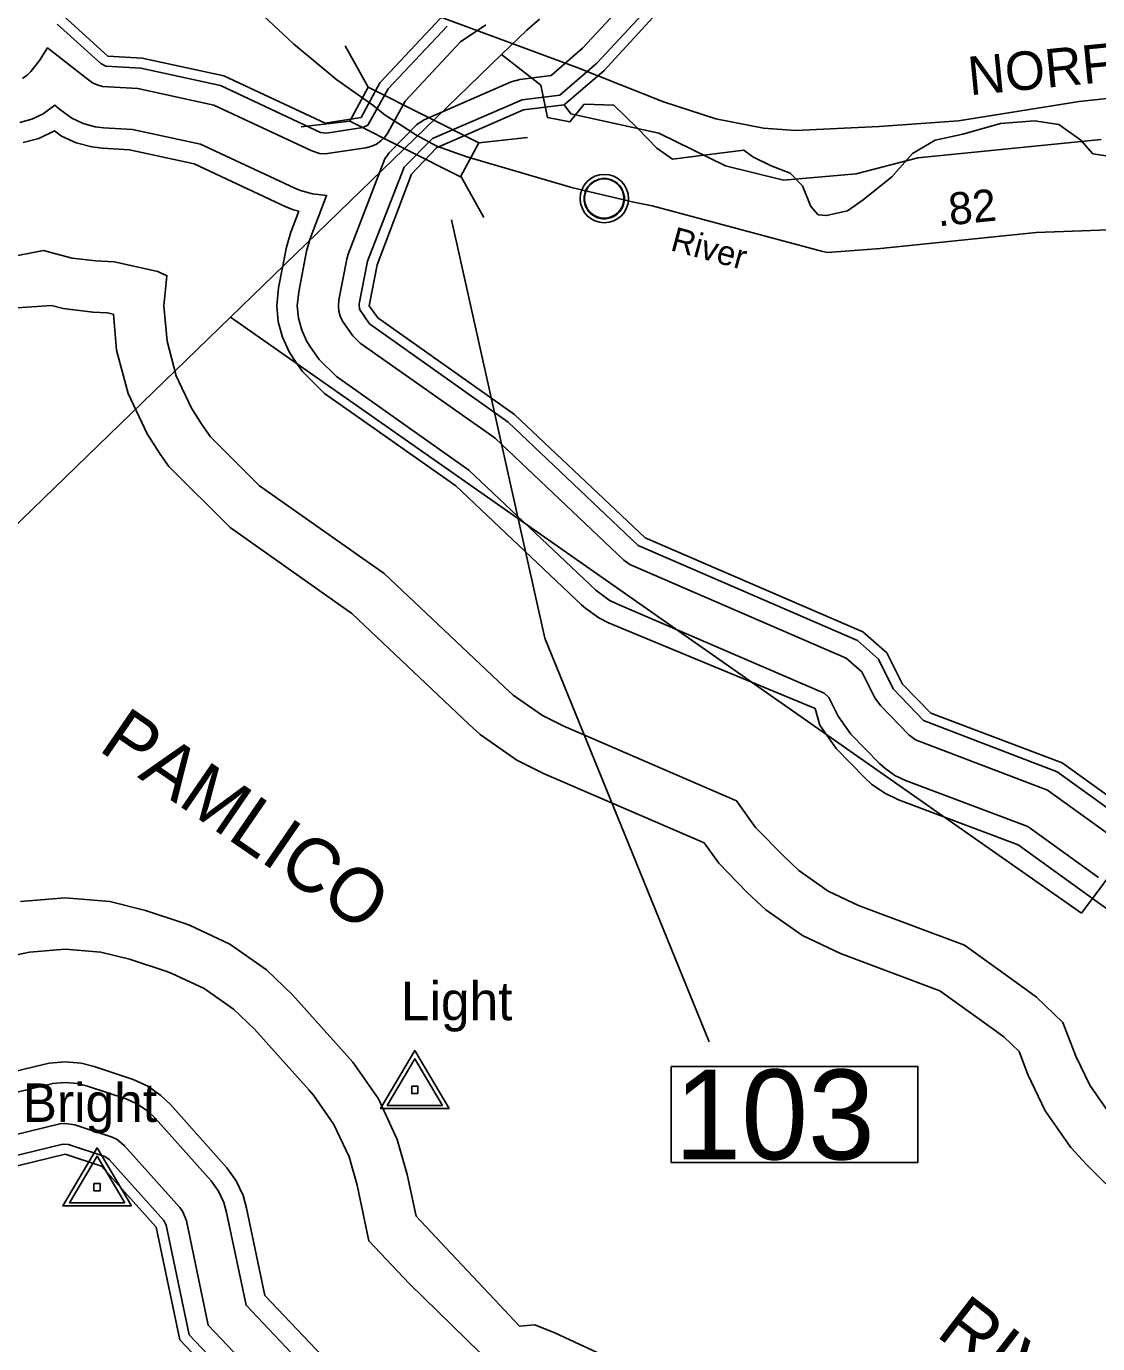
# Model space of a CAD drawing. Extents: x 2532689 to 2764727, y 536648 to 732970.
# Drawn here: x 2581912 to 2586089, y 650929 to 656065 of the extents above; entities that cross this region are included whole.
import ezdxf

# ---------------------------------------------------------------- set-up
doc = ezdxf.new("R2010")
doc.units = 0
for name, color, linetype in [('Exist Boundary Political City Limit New', 7, 'Continuous'), ('Exist Civil Demographics Community CELL', 7, 'Continuous'), ('Exist Hydrographic Buffer Line', 7, 'Continuous'), ('Exist Hydrographic Creek Single Shore', 7, 'Continuous'), ('Exist Hydrographic Creek Single Shore Label', 7, 'Continuous'), ('Exist Hydrographic River Shore', 7, 'Continuous'), ('Exist Hydrographic River Shore Label', 7, 'Continuous'), ('Exist Railroad Mainline', 7, 'Continuous'), ('Exist Railroad Mainline Label', 7, 'Continuous'), ('Exist Road Primary NC Attributed', 7, 'Continuous'), ('Exist Road Primary NC Label', 7, 'Continuous'), ('Exist Road Primary NC Mileage Hundredths English Label', 7, 'Continuous'), ('Exist Road Primary NC Structure Standard Bridge CELL', 7, 'Continuous'), ('Exist Road Primary NC Structure Standard Bridge Number Label', 7, 'Continuous'), ('Exist Survey Geodetic Marker CELL', 7, 'Continuous'), ('Exist Survey Geodetic Marker Label', 7, 'Continuous'), ('Map Preparation Boundary City Limit Buffer Line', 7, 'Continuous')]:
    doc.layers.add(name, color=color, linetype=linetype)

msp = doc.modelspace()

# ---------------------------------------------------------------- linework, layer by layer
at = {"layer": 'Exist Boundary Political City Limit New'}
for p, q in [((2583764, 655954.7), (2582707.5, 654930.7)), ((2583764, 655954.7), (2582707.5, 654930.7)), ((2582707.5, 654930.7), (2586026, 652607.4))]:
    msp.add_line(p, q, dxfattribs=at)
for points in [[(2583912, 656093.2), (2583862.8, 656050.3), (2583764, 655954.7)], [(2586181.2, 655551.3), (2586069.8, 655567.6), (2586023, 655620.9), (2585937.5, 655682.4), (2585842.2, 655697.1), (2585709.8, 655685.9), (2585562.8, 655644.1), (2585454.5, 655621.6), (2585367.2, 655569.9), (2585286.5, 655477.9), (2585174, 655388.3), (2585112.8, 655346.4), (2585032, 655327.1), (2584999.5, 655330.3), (2584970.5, 655362.7), (2584938.2, 655443.5), (2584890, 655492.1), (2584815.8, 655521.2), (2584744.8, 655556.8), (2584709.2, 655582.8), (2584563.8, 655563.5), (2584431.2, 655547.5), (2584370, 655589.6), (2584295.8, 655667.2), (2584202.2, 655757.8), (2584086, 655761.1), (2584031, 655693.3), (2583943.8, 655709.6), (2583918, 655835.7), (2583764, 655954.7)], [(2582707.5, 654930.7), (2580345.2, 652641.2), (2580275, 652586.1), (2580223, 652548.6), (2580213, 652558.9), (2580202, 652568)], [(2586026, 652607.4), (2587434.8, 654493.5)]]:
    msp.add_lwpolyline(points, dxfattribs=at)
at = {"layer": 'Exist Civil Demographics Community CELL'}
msp.add_lwpolyline([(2584087.6, 655406), (2584088.6, 655411.6), (2584090.4, 655418.2), (2584093.3, 655425.4), (2584096.2, 655431.1), (2584099.6, 655436.9), (2584103.3, 655442), (2584107.3, 655446.4), (2584111.9, 655451), (2584117.4, 655455.6), (2584122.8, 655459.2), (2584127.7, 655462.1), (2584132.8, 655464.5), (2584138.2, 655466.8), (2584143.9, 655468.7), (2584148.2, 655469.8), (2584153, 655470.5), (2584157.2, 655471.3), (2584163.5, 655471.5), (2584168, 655471.4), (2584173.6, 655471.2), (2584178.5, 655470.4), (2584183.4, 655469.4), (2584188.4, 655468), (2584193.6, 655466.1), (2584200.3, 655463.2), (2584206.5, 655459.7), (2584211.6, 655456.1), (2584216.7, 655452.1), (2584220.1, 655449), (2584224.2, 655444.6), (2584228, 655439.9), (2584231.1, 655435.3), (2584234.3, 655430.3), (2584236.7, 655425.1), (2584238.7, 655420.1), (2584240.3, 655415.1), (2584241.6, 655410.5), (2584242.7, 655404.5), (2584243.3, 655399.8), (2584243.6, 655393.8), (2584243.4, 655388), (2584242.8, 655382.3), (2584241.9, 655376.8), (2584240.2, 655370.7), (2584238.3, 655364.8), (2584236.1, 655359.8), (2584232.9, 655353.8), (2584229.6, 655348.4), (2584226.2, 655343.7), (2584221.9, 655339), (2584216.6, 655334), (2584211.6, 655329.9), (2584206.6, 655326.5), (2584202.3, 655324), (2584195.5, 655320.7), (2584188.3, 655318), (2584182.4, 655316.6), (2584175.8, 655315.3), (2584171.4, 655314.8), (2584166.9, 655314.5), (2584161.3, 655314.5), (2584157, 655314.9), (2584151.4, 655315.7), (2584145.4, 655317), (2584140.9, 655318.3), (2584135.7, 655320.2), (2584131.1, 655322.1), (2584127.2, 655324.4), (2584120.4, 655328.5), (2584114.8, 655332.7), (2584109.9, 655337.2), (2584105.4, 655342.1), (2584102.2, 655346), (2584099.3, 655350.2), (2584095.2, 655357.3), (2584093.4, 655360.9), (2584091.7, 655364.9), (2584089.1, 655373.1), (2584087.6, 655380.1), (2584086.9, 655385.3), (2584086.6, 655391.6), (2584086.5, 655396.3), (2584087.1, 655402.8)], close=True, dxfattribs=at)
for centre, radius in [((2584165.2, 655393.6), 94.3), ((2584164.9, 655393.9), 76.7)]:
    msp.add_circle(centre, radius, dxfattribs=at)
at = {"layer": 'Exist Hydrographic Buffer Line'}
for points in [[(2584280, 656195.8), (2584080.7, 655979.4), (2583957.5, 655873.2), (2583835.5, 655858.2), (2583802.2, 655849), (2583463.3, 655700.7), (2583434, 655682.7), (2583326.5, 655571.3), (2583309.3, 655548.3), (2583167, 655177.4), (2583161.5, 655157.8), (2583130.5, 654999), (2583128.2, 654976), (2583130.1, 654955.2), (2583135.6, 654935), (2583144.2, 654916), (2583184.6, 654858.6), (2583213.1, 654830.1), (2583739.1, 654459.4), (2584241.9, 653983.6), (2584264.4, 653966.8), (2585108.4, 653601.9), (2585169.5, 653548.3), (2585219.8, 653447.1), (2585241.3, 653416.9), (2585352.4, 653303.1), (2585378.3, 653283), (2585893.2, 653087.7), (2586185.4, 652877)], [(2584346.5, 656148.2), (2584136.5, 655921.8), (2583991.3, 655796.8), (2583845.3, 655778.8), (2583495.3, 655627.4), (2583384.4, 655516), (2583241.8, 655149), (2583209, 654983.7), (2583210.9, 654962.3), (2583249.8, 654905), (2583789.7, 654521.4), (2584296.8, 654041.7), (2585151.7, 653670.3), (2585234.1, 653598.1), (2585291.5, 653482.8), (2585409.7, 653359), (2585931.3, 653158.8), (2586232.1, 652941.8)], [(2581897.3, 655862.3), (2581914.5, 655874.3), (2581929.3, 655889.1), (2581963.5, 655931.5), (2581994.9, 655981.1), (2582148.7, 655860.3), (2582169.2, 655845.4), (2582188.3, 655836.5), (2582208.6, 655831.1), (2582347, 655822.3), (2582642.7, 655757.9), (2583025.5, 655579.3), (2583055.4, 655569.9), (2583076.4, 655568.1), (2583235.9, 655591.6), (2583258.2, 655597.4), (2583277.3, 655606.3), (2583294.5, 655618.3), (2583309.3, 655633.1), (2583321.2, 655650.2), (2583388.2, 655773.7), (2583604.6, 656005.1), (2583703, 656071.3)], [(2582032.4, 656073.7), (2582202.4, 655919.6), (2582222.3, 655909.9), (2582357.9, 655901.8), (2582668.5, 655834.2), (2583059.3, 655651.8), (2583082.5, 655648.6), (2583223.6, 655670.7), (2583243.1, 655679.6), (2583323, 655820.9), (2583552.3, 656066.3)], [(2581885.8, 655690.5), (2581933, 655703.1), (2581977.3, 655723.7), (2582023.4, 655757.9), (2582041.3, 655741.8), (2582089.2, 655706.8), (2582133.5, 655686.1), (2582180.7, 655673.5), (2582213.1, 655669.7), (2582325.3, 655663.3), (2582591.2, 655605.4), (2582958, 655434.3), (2582980.6, 655424.9), (2583027.8, 655412.3), (2583082.5, 655405.7), (2583017.5, 655234.1), (2583004.6, 655188.5), (2582973.6, 655029.7), (2582968.3, 654976), (2582972.6, 654927.4), (2582985.3, 654880.3), (2583005.8, 654836), (2583020, 654813.9), (2583054, 654766), (2583121.1, 654699.3), (2583637.6, 654335.2), (2584131.8, 653867.4), (2584184.3, 653828.3), (2584213.4, 653813.6), (2585021.9, 653465)], [(2581899.8, 655611.7), (2581960.5, 655627.9), (2582021.8, 655657.6), (2582049.3, 655637.5), (2582106.1, 655611), (2582166.8, 655594.8), (2582208.6, 655589.9), (2582314.2, 655583.8), (2582565.6, 655529.1), (2582924, 655361.8), (2582953.1, 655349.8), (2582973.6, 655344.3), (2582942.5, 655262.4), (2582926.1, 655203.8), (2582895.1, 655045), (2582888.3, 654976), (2582893.9, 654913.5)], [(2581852.2, 655166.3), (2581957.8, 655186.8), (2581979.7, 655191.1), (2582001.7, 655185.1), (2582090.3, 655161.4), (2582183, 655150.6), (2582254.5, 655146.4), (2582424.1, 655109.6), (2582459.6, 655093), (2582448.3, 654976), (2582460.6, 654837.1), (2582496.5, 654702.4), (2582555.5, 654576), (2582596.1, 654512.8), (2582630, 654464.9), (2582821.3, 654274.2), (2583307.3, 653931.8), (2583774.4, 653489.7), (2583810, 653457.9), (2583924.3, 653378), (2584007.5, 653336.2), (2584681.1, 653045.6), (2584754.9, 652941.9), (2584865.9, 652828.2), (2584924.1, 652774.1), (2585038.3, 652694.1), (2585156.6, 652638.2), (2585569, 652483.1), (2585788, 652325.3), (2585850.7, 652280), (2585953.2, 652181.4), (2586003.5, 652050.6), (2586057.6, 651937), (2586137.6, 651822.7)], [(2581856.1, 654966.4), (2582009.7, 654976.7), (2582055.6, 654964.4), (2582171.5, 654951), (2582227.2, 654947.7), (2582251.2, 654942.5), (2582263.5, 654802.4), (2582308.4, 654634), (2582382.3, 654476), (2582433.1, 654397), (2582466.9, 654349.1), (2582706.2, 654110.8), (2583180.3, 653776.6), (2583637.2, 653344.4), (2583681.7, 653304.7)], [(2582893.9, 654913.5), (2582910.1, 654852.9), (2582936.5, 654796), (2582954.8, 654767.6), (2582988.8, 654719.7), (2583074.7, 654633.9), (2583586.7, 654273.1), (2584076.8, 653809.2), (2584092.8, 653795), (2584144.3, 653759), (2584181.8, 653740.2), (2584987.7, 653406.1), (2585005.1, 653340), (2585069.7, 653249.2), (2585180.6, 653135.5), (2585206.9, 653111.2), (2585258.3, 653075.2), (2585311.6, 653050), (2585778.5, 652874.2), (2586045.1, 652682.3), (2586133.1, 652618.7)], [(2585021.9, 653465), (2585040.4, 653448.8), (2585076.9, 653375.8), (2585126.9, 653305.1), (2585237.8, 653191.4), (2585258.3, 653172.4), (2585298.3, 653144.5), (2585339.9, 653124.9), (2585816.9, 652945.4), (2586091.9, 652747.1)], [(2583681.7, 653304.7), (2583824.4, 653204.7), (2583928.4, 653152.5), (2584554.8, 652882.3), (2584611.6, 652802.3), (2584722.5, 652688.6), (2584795.5, 652620.9), (2584938.4, 652520.9), (2585086.1, 652451), (2585473.6, 652305.2), (2585670.9, 652163.1), (2585722.4, 652125.9), (2585782.4, 652068.1), (2585816.7, 651979), (2585884.3, 651836.9), (2585984.4, 651694.1), (2586044.7, 651628.4), (2586120.6, 651552.7)], [(2584209.5, 650860.8), (2583974.7, 650970.1), (2583894.3, 651003.4), (2583835.1, 650997.2), (2583814.3, 651019.3), (2583758.4, 651079.1), (2583547.8, 651303.3), (2583431.1, 651426.6), (2583397.1, 651588.5), (2583358.1, 651725.5), (2583284.3, 651883.5), (2583184.4, 652026.4), (2583163.1, 652051), (2582950.1, 652288.7), (2582848.1, 652387.2), (2582705.4, 652487.2), (2582547.3, 652560.9), (2582518, 652571), (2582376.1, 652617.8), (2582237.1, 652652.7), (2582063.4, 652667.9), (2581889.5, 652652.7)], [(2583736.8, 650839.4), (2583405.3, 651163.2), (2583246.8, 651330.1), (2583201.4, 651547.5), (2583170.1, 651657.2), (2583111, 651783.5), (2583031, 651897.8), (2583014, 651917.5), (2582801.2, 652155.2), (2582719.6, 652234), (2582605.4, 652314), (2582478.8, 652372.9), (2582455.7, 652381), (2582313.6, 652427.8), (2582202.2, 652455.8), (2582063.4, 652467.9), (2581924.4, 652455.8), (2581874.6, 652445.3)], [(2583091.3, 650854.8), (2582841.8, 651117.8), (2582770.6, 651457.3), (2582756.7, 651506.7), (2582730, 651563.6), (2582694.1, 651614.9), (2582473.3, 651861.5), (2582436.8, 651896.9), (2582385.3, 651932.9), (2582328.5, 651959.5), (2582175.8, 652009.9), (2582125.7, 652022.4), (2582063.4, 652027.9), (2582000.9, 652022.4), (2581978.3, 652017.7), (2581645.3, 651936.9)], [(2583034.1, 650798.8), (2582768.2, 651079.2), (2582692.3, 651440.9), (2582681.4, 651479.3), (2582660.9, 651523.5), (2582632.8, 651563.6), (2582413.8, 651808), (2582385.3, 651835.7), (2582345.4, 651863.6), (2582301.1, 651884.3), (2582150.8, 651933.8), (2582111.8, 651943.7), (2582063.4, 651947.9), (2582014.8, 651943.7), (2581655.4, 651857)], [(2582920.1, 650686.6), (2582620.9, 651002), (2582535.8, 651408.1), (2582522.3, 651443.5), (2582510.4, 651460.7), (2582294.5, 651701.3), (2582265.4, 651725.1), (2582246.3, 651733.9), (2582100.9, 651781.9), (2582063.4, 651787.9), (2582042.5, 651786.1), (2581675.2, 651697.1)], [(2580878.8, 651627.3), (2581206.3, 651675.2), (2581469.6, 651614.8), (2581685.3, 651617.3), (2582053.8, 651706.8), (2582075.9, 651705.9), (2582217.8, 651659.2), (2582235, 651647.8), (2582448.1, 651410.2), (2582457.5, 651391.7), (2582547.1, 650963.4), (2582862.9, 650630.6)]]:
    msp.add_lwpolyline(points, dxfattribs=at)
at = {"layer": 'Exist Hydrographic Creek Single Shore'}
msp.add_lwpolyline([(2584008.3, 655758.6), (2584034.4, 655723.5), (2584377.2, 655648.8), (2584638.2, 655521.5), (2584864.4, 655465), (2585147.4, 655489.5), (2585387.3, 655551.8), (2586102.3, 655623.4)], dxfattribs=at)
at = {"layer": 'Exist Hydrographic River Shore'}
for points in [[(2584749.4, 657062.5), (2584659.4, 657012.8), (2584426.2, 656533.9), (2583991.3, 656191.3), (2583666.3, 656191.3), (2583526.2, 656097), (2583290.2, 655844.5), (2583217.2, 655710.2), (2583076.4, 655688.1), (2582681.2, 655872.4), (2582363.2, 655941.5), (2582229.3, 655949.3), (2582059.3, 656103.3), (2581879.3, 656831.3), (2581810.2, 656946.8), (2581607.2, 657486.8), (2580753.1, 658545.6), (2580669.3, 658607.8), (2580649.4, 658600.6)], [(2584008.3, 655758.6), (2584164.4, 655893), (2584368.4, 656114.6), (2584541.3, 656226.6), (2584671.3, 656363.3), (2584750.2, 656573.4), (2584754.3, 656829.5), (2584794.3, 656890.3), (2584792.2, 657005.1), (2584749.4, 657062.5)], [(2586255.7, 652974.3), (2585950.4, 653194.3), (2585438.4, 653386.9), (2585327.4, 653500.7), (2585266.3, 653623), (2585173.4, 653704.6), (2584324.3, 654070.8), (2583815.4, 654552.4), (2583282.2, 654928.2), (2583248.4, 654976), (2583279.4, 655134.8), (2583413.3, 655488.4), (2583511.3, 655590.8), (2583850.2, 655739.1), (2584008.3, 655758.6)], [(2583494.5, 650054.8), (2583241.4, 650202.2), (2582834.4, 650602.6), (2582510.4, 650944.1), (2582418.4, 651383.5), (2582205.3, 651621.2), (2582063.4, 651667.9), (2581690.4, 651577.3), (2581465.3, 651574.8), (2581197.3, 651636.1), (2580881.3, 651587.3)]]:
    msp.add_lwpolyline(points, dxfattribs=at)
at = {"layer": 'Exist Railroad Mainline'}
msp.add_lwpolyline([(2583031.2, 656222), (2583077.7, 656210.8), (2583179.9, 656198.8), (2583312.4, 656161.5), (2583423, 656139.7), (2584055.6, 655906), (2584396.3, 655770.7), (2584599.5, 655704.4), (2584786.2, 655668.3), (2584910.3, 655658.5), (2585236.3, 655675), (2585545.7, 655697), (2586016.4, 655772.2), (2586271.7, 655799.3), (2586379.3, 655817.5), (2587156, 655894.5), (2587299.8, 655901.3), (2587313.8, 655913.7), (2587485.2, 655944.9), (2594568.6, 655897.4), (2594826.8, 655886.5), (2595048.2, 655875.4), (2600831, 655826.6)], dxfattribs=at)
at = {"layer": 'Exist Road Primary NC Attributed'}
for points in [[(2582612.4, 656277.6), (2582725, 656196.6), (2582813, 656131.8), (2582835.7, 656107.4), (2582953.7, 655996.3), (2583122.6, 655856.5), (2583262.3, 655757.8), (2583310.8, 655718.7), (2583370.4, 655681.5)], [(2583370.4, 655681.5), (2583430, 655642.4), (2583511.9, 655597.7), (2583629.3, 655556.7), (2584042.8, 655435.6), (2584279.7, 655380.2), (2584352.2, 655365.7), (2585011.8, 655188.5), (2585035.6, 655182.9), (2585241.5, 655199.2), (2585848.3, 655260.8), (2586168, 655273.1), (2586774.7, 655247.1), (2587363.2, 655220.3), (2587615.3, 655213.5)]]:
    msp.add_lwpolyline(points, dxfattribs=at)
at = {"layer": 'Exist Road Primary NC Structure Standard Bridge CELL'}
for p, q in [((2583154.6, 655988.7), (2583244.3, 655827.3)), ((2582983.2, 655673.3), (2583172.4, 655694.9)), ((2583676, 655610.4), (2583865.2, 655632.1)), ((2583605.7, 655481), (2583695.5, 655319.7))]:
    msp.add_line(p, q, dxfattribs=at)
msp.add_lwpolyline([(2583244.3, 655827.3), (2583676.4, 655611), (2583604.4, 655478.6), (2583172.4, 655694.9)], close=True, dxfattribs=at)
at = {"layer": 'Exist Road Primary NC Structure Standard Bridge Number Label'}
msp.add_lwpolyline([(2583569.3, 655311.2), (2583933.5, 653679.8), (2584574.4, 652106.7)], dxfattribs=at)
msp.add_lwpolyline([(2584426, 652010.4), (2585386.9, 652010.4), (2585386.9, 651635.4), (2584426, 651635.4)], close=True, dxfattribs=at)
at = {"layer": 'Exist Survey Geodetic Marker CELL'}
for points in [[(2583560, 651845.9), (2583426.1, 652072), (2583292.6, 651845.9)], [(2583534.1, 651858), (2583318.6, 651858), (2583426.1, 652040.2)], [(2583438.4, 651904.6), (2583438.4, 651932.9), (2583414.1, 651932.9), (2583414.1, 651904.6)], [(2582321.4, 651466.8), (2582187.5, 651692.8), (2582054, 651466.8)], [(2582295.5, 651478.9), (2582080, 651478.9), (2582187.5, 651661)], [(2582199.8, 651525.5), (2582199.8, 651553.7), (2582175.5, 651553.7), (2582175.5, 651525.5)]]:
    msp.add_lwpolyline(points, close=True, dxfattribs=at)
at = {"layer": 'Map Preparation Boundary City Limit Buffer Line'}
for p, q in [((2583764, 655954.7), (2582707.5, 654930.7)), ((2583764, 655954.7), (2582707.5, 654930.7)), ((2582707.5, 654930.7), (2586026, 652607.4))]:
    msp.add_line(p, q, dxfattribs=at)
for points in [[(2583912, 656093.2), (2583862.8, 656050.3), (2583764, 655954.7)], [(2586181.2, 655551.3), (2586069.8, 655567.6), (2586023, 655620.9), (2585937.5, 655682.4), (2585842.2, 655697.1), (2585709.8, 655685.9), (2585562.8, 655644.1), (2585454.5, 655621.6), (2585367.2, 655569.9), (2585286.5, 655477.9), (2585174, 655388.3), (2585112.8, 655346.4), (2585032, 655327.1), (2584999.5, 655330.3), (2584970.5, 655362.7), (2584938.2, 655443.5), (2584890, 655492.1), (2584815.8, 655521.2), (2584744.8, 655556.8), (2584709.2, 655582.8), (2584563.8, 655563.5), (2584431.2, 655547.5), (2584370, 655589.6), (2584295.8, 655667.2), (2584202.2, 655757.8), (2584086, 655761.1), (2584031, 655693.3), (2583943.8, 655709.6), (2583918, 655835.7), (2583764, 655954.7)], [(2582707.5, 654930.7), (2580345.2, 652641.2), (2580275, 652586.1), (2580223, 652548.6), (2580213, 652558.9), (2580202, 652568)], [(2586026, 652607.4), (2587434.8, 654493.5)]]:
    msp.add_lwpolyline(points, dxfattribs=at)

# ---------------------------------------------------------------- texts
at = {"layer": 'Exist Hydrographic Creek Single Shore Label'}
msp.add_text('PAMLICO', height=210, rotation=325.5499, dxfattribs=at).set_placement((2582188, 653245))
at = {"layer": 'Exist Hydrographic River Shore Label'}
msp.add_text('RIVER', height=210, rotation=322.4235, dxfattribs=at).set_placement((2585453.3, 650962.7))
at = {"layer": 'Exist Railroad Mainline Label'}
msp.add_text('NORFOLK', height=150, rotation=5.6071, dxfattribs=at).set_placement((2585590.2, 655796))
at = {"layer": 'Exist Road Primary NC Label'}
msp.add_text('River', height=95, rotation=344.9019, dxfattribs=at).set_placement((2584419, 655192.8))
at = {"layer": 'Exist Road Primary NC Mileage Hundredths English Label'}
msp.add_text('.82', height=125, rotation=5.8017, dxfattribs=at).set_placement((2585467.4, 655284.9))
at = {"layer": 'Exist Road Primary NC Structure Standard Bridge Number Label'}
msp.add_text('103', height=350, dxfattribs=at).set_placement((2584438.6, 651647.8))
at = {"layer": 'Exist Survey Geodetic Marker Label'}
for s, p in [('Light', (2583372.2, 652190.3)), ('Bright', (2581897.4, 651793.9))]:
    msp.add_text(s, height=150, dxfattribs=at).set_placement(p)

doc.saveas('drawing.dxf')
